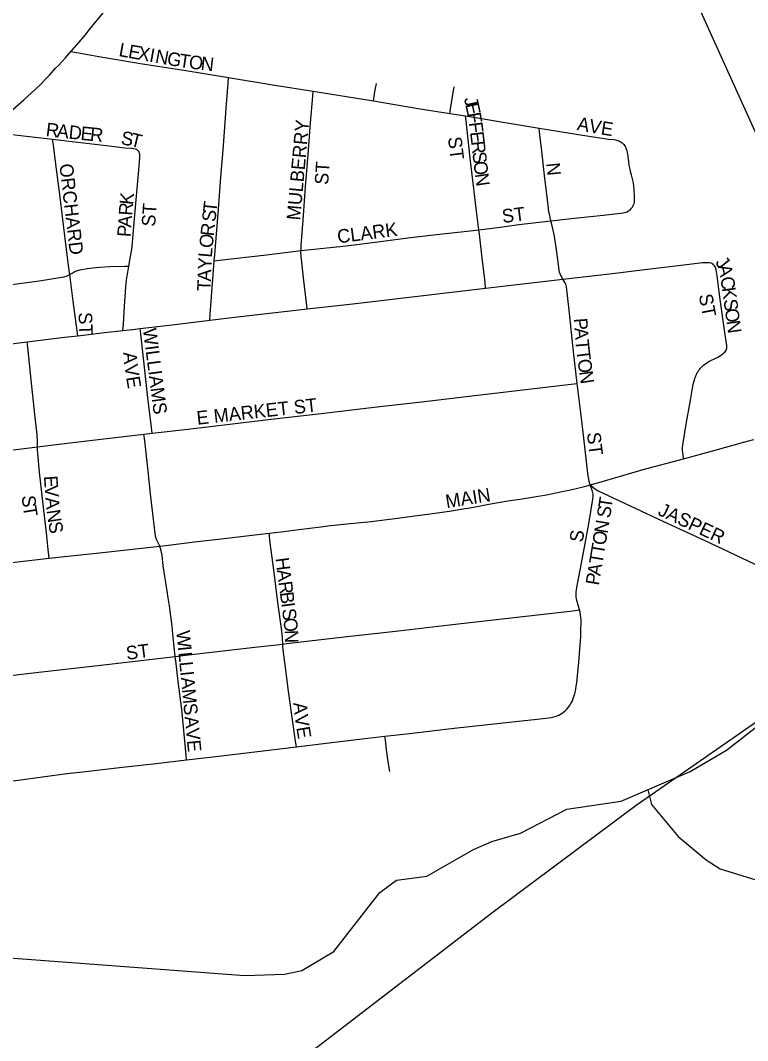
# Model space of a CAD drawing. Extents: x 1410790 to 1770854, y 448063 to 770588.
# Drawn here: x 1569095 to 1571776, y 615453 to 619214 of the extents above; entities that cross this region are included whole.
import ezdxf

# ---------------------------------------------------------------- set-up
doc = ezdxf.new("R2010")
doc.units = 0
for name, color, linetype in [('GM_X_City_Street', 7, 'Continuous'), ('GM_X_City_Street_Text', 7, 'Continuous'), ('GM_X_Corporation', 7, 'Continuous'), ('GM_X_Minor_River', 7, 'Continuous'), ('GM_X_US_Route', 7, 'Continuous')]:
    doc.layers.add(name, color=color, linetype=linetype)

msp = doc.modelspace()

# ---------------------------------------------------------------- linework, layer by layer
at = {"layer": 'GM_X_City_Street'}
for points in [[(1569281.6, 619099.5), (1569303.1, 619095.6), (1569384.7, 619080.9), (1569545.6, 619053.9), (1569697.2, 619030.6), (1569862.7, 619002.6)], [(1569810, 618327.3), (1569811.7, 618349), (1569825.1, 618517.4), (1569834.7, 618635.5), (1569843.8, 618750.9), (1569853.8, 618890.2), (1569861.2, 618982.7), (1569862.7, 619002.6)], [(1569862.7, 619002.6), (1570033.6, 618974.5), (1570175.1, 618952.3)], [(1570129.9, 618364.9), (1570130.6, 618385.1), (1570138, 618477.6), (1570146.6, 618599.5), (1570156.6, 618718.9), (1570165.3, 618835.6), (1570173.6, 618934.2), (1570175.1, 618952.3)], [(1570175.1, 618952.3), (1570396.6, 618916.8)], [(1570396.6, 618916.8), (1570399.5, 618932.9), (1570403.8, 618957.6), (1570408.1, 618981.5)], [(1570678.6, 618870.7), (1570681.1, 618886.6), (1570688.5, 618933.4), (1570694.1, 618969.1)], [(1570396.6, 618916.8), (1570561.9, 618889.3), (1570678.6, 618870.7)], [(1570678.6, 618870.7), (1570736.3, 618861.6)], [(1570785.3, 618442.1), (1570776.9, 618510.3), (1570764.3, 618613.2), (1570753.5, 618705.7), (1570738.3, 618843.3), (1570736.3, 618861.6)], [(1570736.3, 618861.6), (1570919.5, 618831.4), (1571007.7, 618816.9)], [(1568991.5, 618819.6), (1569010.1, 618811.4), (1569031.8, 618801.9), (1569041.2, 618798.4), (1569050, 618795.8), (1569057.2, 618794.5), (1569065.2, 618793.2), (1569085.6, 618790.6), (1569214, 618775.7)], [(1571007.7, 618816.9), (1571039.2, 618811.8), (1571160.3, 618792.3), (1571263.6, 618776.2), (1571282.7, 618774), (1571289.5, 618772.9), (1571293.6, 618772.1), (1571297, 618771), (1571302.1, 618769.3), (1571305.6, 618767.5), (1571309.9, 618764.9), (1571313.6, 618762.1), (1571317.1, 618759.1), (1571319.7, 618756.2), (1571322.1, 618753), (1571324.9, 618748.4), (1571326.8, 618744.3), (1571328.8, 618740), (1571330.1, 618736.7), (1571331.4, 618732.8), (1571332.7, 618727.4), (1571334.9, 618712.4), (1571337, 618693.9), (1571338.8, 618679.6), (1571340.4, 618670.7), (1571343.4, 618658.4), (1571346.9, 618644), (1571350.6, 618629), (1571353.9, 618614.5), (1571355.6, 618602.4), (1571357, 618590.1), (1571358.2, 618565.9), (1571358.5, 618556.8), (1571358.3, 618548.1), (1571357.9, 618543.1), (1571357.2, 618538.8), (1571356, 618534.2)], [(1571051.4, 618475.1), (1571046.6, 618494), (1571044, 618506.2), (1571041.8, 618520.5), (1571038.2, 618552.7), (1571028, 618642), (1571017.7, 618731.9), (1571010.7, 618791.6), (1571007.7, 618816.9)], [(1569277.3, 618276.6), (1569274.3, 618299.7), (1569258.7, 618419.9), (1569241.3, 618561.9), (1569224, 618692.9), (1569216.6, 618754.1), (1569214, 618775.7)], [(1569214, 618775.7), (1569265.2, 618769.3), (1569431.9, 618749.4), (1569480.4, 618744.2), (1569507.5, 618742), (1569513.7, 618741.1), (1569518.2, 618740.3), (1569521.7, 618739.2), (1569524.3, 618737.6), (1569527, 618735.5), (1569529.3, 618733.1), (1569531.3, 618730.3)], [(1569494.9, 618307.6), (1569501.3, 618343.5), (1569505.6, 618370.5), (1569508.6, 618393.9), (1569515.1, 618469), (1569521.2, 618538.9), (1569531.6, 618661.8), (1569535.6, 618708.8), (1569535.6, 618715.7), (1569535.1, 618720.5), (1569534.4, 618723.8), (1569533, 618727.2), (1569531.3, 618730.3)], [(1571051.4, 618475.1), (1571149.4, 618485.8), (1571244.9, 618495.2), (1571317.4, 618504.3), (1571322.5, 618505.2), (1571327.3, 618506.4), (1571332.2, 618508.2), (1571337.3, 618511), (1571341, 618513.6), (1571344.9, 618517.1), (1571348.3, 618521.2), (1571351.6, 618525.6), (1571354.2, 618529.7), (1571356, 618534.2)], [(1570785.3, 618442.1), (1570864.3, 618452), (1570933.3, 618461.1), (1571051.4, 618475.1)], [(1571095.7, 618260.3), (1571089.4, 618271.3), (1571085.6, 618279.2), (1571083.4, 618285), (1571081.9, 618291.8), (1571078.7, 618314.3), (1571071.8, 618368.2), (1571064, 618418.5), (1571059.7, 618440.6), (1571054.9, 618461), (1571051.4, 618475.1)], [(1570129.9, 618364.9), (1570296.1, 618383), (1570403.8, 618396), (1570523.6, 618411.6), (1570640.8, 618425.5), (1570742.8, 618436.8), (1570785.3, 618442.1)], [(1570810.5, 618226.6), (1570808.2, 618246.9), (1570796.5, 618347.6), (1570787.3, 618425.3), (1570785.3, 618442.1)], [(1569810, 618327.3), (1569829.1, 618329.6), (1570002.3, 618350), (1570129.9, 618364.9)], [(1570152.8, 618150.2), (1570150.1, 618172.5), (1570138.8, 618264.4), (1570132.3, 618322.2), (1570130.6, 618343.4), (1570129.7, 618360.8), (1570129.9, 618364.9)], [(1569793.1, 618108.6), (1569794.8, 618130.3), (1569804.7, 618259.2), (1569810, 618327.3)], [(1571095.7, 618260.3), (1571267.3, 618279.9), (1571407.3, 618297.1), (1571550.6, 618313.7), (1571609.7, 618320.6), (1571616.9, 618321.2), (1571623.6, 618321.6), (1571629.9, 618321.6), (1571635.8, 618321), (1571641, 618319.7), (1571644.4, 618318.2), (1571648, 618315.8)], [(1571540.4, 617598), (1571538.7, 617612.8), (1571536.9, 617627.6), (1571536.6, 617633.8), (1571536.6, 617639.7), (1571537, 617646.9), (1571538.2, 617656.6), (1571551.6, 617733), (1571565.2, 617806.8), (1571575, 617865), (1571577.2, 617876.3), (1571579.3, 617885.4), (1571581.3, 617892.1), (1571582.8, 617896.7), (1571585.2, 617903), (1571587.6, 617908.6), (1571591, 617915.1), (1571593.9, 617919.7), (1571597.1, 617924.4), (1571600.2, 617928.3), (1571603, 617932), (1571606.2, 617935.9), (1571609.9, 617939.6), (1571613.9, 617943.2), (1571618.8, 617946.8), (1571624.3, 617950.5), (1571631.2, 617954.4), (1571666.2, 617972.8), (1571683.6, 617983.2), (1571688.1, 617986.5), (1571692.2, 617990.4), (1571695.2, 617994.1), (1571697.2, 617997.8), (1571698.5, 618001.5), (1571699.2, 618005.3), (1571699.5, 618010.8), (1571699.4, 618014.9), (1571692.3, 618063.6), (1571675.8, 618184.6), (1571664.1, 618271.5), (1571660.9, 618293.6), (1571659.8, 618298.4), (1571658.8, 618301.5), (1571656.8, 618305.1), (1571654.2, 618309.2), (1571651.2, 618312.9), (1571648, 618315.8)], [(1568976.9, 618227.8), (1569045.7, 618237.9), (1569164.2, 618254), (1569241, 618265.3), (1569254.9, 618267.9), (1569267, 618271.8), (1569277.3, 618276.6)], [(1569277.3, 618276.6), (1569286.1, 618281.7), (1569293.9, 618286.5), (1569301.7, 618290), (1569316.1, 618293.9), (1569341.5, 618299), (1569362.7, 618302.1), (1569386.4, 618304.3), (1569425, 618306.5), (1569480.1, 618307.4), (1569494.9, 618307.6)], [(1569306.7, 618051.1), (1569304.2, 618069.7), (1569289.9, 618179), (1569277.3, 618276.6)], [(1569473, 618070.5), (1569474.7, 618093.6), (1569479.5, 618158.7), (1569484.3, 618231.6), (1569486.5, 618255.5), (1569489.5, 618277.6), (1569494.9, 618307.6)], [(1570810.5, 618226.6), (1570989.4, 618247.6), (1571095.7, 618260.3)], [(1571148.4, 617875.7), (1571134.7, 617993.2), (1571118.2, 618145.1), (1571109, 618231), (1571107.7, 618236.6), (1571106, 618241.4), (1571103.4, 618246.8), (1571095.7, 618260.3)], [(1570152.8, 618150.2), (1570320.3, 618168.9), (1570632.8, 618205.7), (1570810.5, 618226.6)], [(1569793.1, 618108.6), (1569895.6, 618120.9), (1570121.5, 618146.7), (1570152.8, 618150.2)], [(1569536.8, 618077.9), (1569664.3, 618093.1), (1569793.1, 618108.6)], [(1569120.5, 618029), (1569258, 618045.4), (1569306.7, 618051.1)], [(1569306.7, 618051.1), (1569405.2, 618062.7), (1569473, 618070.5)], [(1569473, 618070.5), (1569508, 618074.5), (1569536.8, 618077.9)], [(1569581, 617691.7), (1569577.1, 617724.2), (1569566.5, 617811.5), (1569549.5, 617968.3), (1569539.1, 618058.1), (1569536.8, 618077.9)], [(1568707.9, 617980.5), (1568774.6, 617989), (1568999.3, 618014.5), (1569120.5, 618029)], [(1569158.5, 617641.7), (1569158.2, 617660.3), (1569156.9, 617685.6), (1569148.7, 617761), (1569135.2, 617889), (1569122.6, 618008.8), (1569120.5, 618029)], [(1569581, 617691.7), (1569712.2, 617707.4), (1569876.7, 617726.5), (1570019.9, 617743.4), (1570204.4, 617764.6), (1570420.9, 617789.8), (1570585, 617809.3), (1570759.1, 617829.8), (1571125.8, 617873.2), (1571148.4, 617875.7)], [(1571195.6, 617501.4), (1571192.8, 617513.6), (1571190.7, 617522.8), (1571189.1, 617533), (1571177.7, 617630.8), (1571164.7, 617737.1), (1571148.4, 617875.7)], [(1569158.5, 617641.7), (1569278, 617656.2), (1569550.7, 617688.3)], [(1569550.7, 617688.3), (1569581, 617691.7)], [(1569608.9, 617276.1), (1569601.4, 617289.9), (1569596.8, 617300.2), (1569593.4, 617311.9), (1569587.7, 617363.6), (1569575.1, 617469), (1569566, 617552.4), (1569553.4, 617664.3), (1569550.7, 617688.3)], [(1568757.8, 617594), (1568989.1, 617621), (1569158.5, 617641.7)], [(1569201.4, 617230.7), (1569197.7, 617263.1), (1569190.8, 617325.2), (1569182.1, 617408.5), (1569166.1, 617548.3), (1569159.5, 617617.3), (1569158.7, 617631.6), (1569158.5, 617641.7)], [(1571540.4, 617598), (1571656.4, 617630), (1571765.6, 617660.1), (1571799.1, 617669)], [(1571195.6, 617501.4), (1571235.9, 617512.3), (1571391.1, 617557.6), (1571539.5, 617597.7), (1571540.4, 617598)], [(1570744.9, 617416.1), (1570779.2, 617422), (1570822.7, 617430.4), (1570891.9, 617442.6), (1570945.6, 617450.5), (1570989.7, 617457.8), (1571034.6, 617464.9), (1571069.7, 617471.6), (1571134.4, 617485.5), (1571184.6, 617498.4), (1571195.6, 617501.4)], [(1571156.8, 617040.5), (1571147.3, 617075.5), (1571145.7, 617082.2), (1571144.3, 617087.9), (1571143.7, 617093.7), (1571143.7, 617098.3), (1571144.2, 617105.8), (1571145.3, 617114.1), (1571146.8, 617123), (1571153, 617155.6), (1571163.6, 617212.6), (1571191, 617358.1), (1571205.8, 617448.4), (1571206.7, 617457.7), (1571206.7, 617466.9), (1571204.9, 617477.1), (1571195.6, 617501.4)], [(1571195.6, 617501.4), (1571211.3, 617488.6), (1571228, 617478.4), (1571243.6, 617470.3), (1571464.1, 617367.9), (1571634.3, 617288.9), (1571872.5, 617176.5), (1572085.2, 617076.2), (1572205, 617019.4), (1572305.6, 616972.5)], [(1570012.2, 617323.7), (1570066.8, 617330.1), (1570122.2, 617337.1), (1570203.2, 617346.7), (1570229.1, 617349.9), (1570286.4, 617356.2), (1570388.4, 617366.2), (1570485.4, 617379), (1570540.1, 617386.3), (1570624.8, 617396.9), (1570684.5, 617405.3), (1570734.1, 617414.2), (1570744.9, 617416.1)], [(1569608.9, 617276.1), (1569641.8, 617279.8), (1569736.6, 617291.5), (1569847, 617304.3), (1569938.5, 617314.9), (1570012.2, 617323.7)], [(1570062.6, 616914.8), (1570061.3, 616937.7), (1570059.1, 616962.9), (1570044, 617068.2), (1570029, 617188.2), (1570016.5, 617288.4), (1570012.2, 617323.7)], [(1569201.4, 617230.7), (1569281.6, 617239.6), (1569387, 617250.8), (1569508.6, 617264.2), (1569608.9, 617276.1)], [(1569666.1, 616868.8), (1569663.4, 616892.1), (1569657.3, 616951.6), (1569654.7, 616980.2), (1569649.9, 617017.1), (1569644.9, 617055), (1569640.4, 617084.8), (1569636.2, 617110.2), (1569632.1, 617134.3), (1569627.5, 617164.1), (1569622.1, 617203.3), (1569618.2, 617242.8), (1569614.6, 617258), (1569608.9, 617276.1)], [(1568798.7, 617185.1), (1568888.3, 617194.8), (1569064.1, 617215.8), (1569148.7, 617224.9), (1569201.4, 617230.7)], [(1570062.6, 616914.8), (1570075.9, 616916.3), (1570299.8, 616942.2), (1570489.4, 616964), (1570676.8, 616985.2), (1570936, 617014.8), (1571121.8, 617036.5), (1571156.8, 617040.5)], [(1571125.1, 616695.5), (1571129, 616702.6), (1571132.3, 616710.1), (1571135, 616717.4), (1571137.2, 616724.6), (1571139, 616731.5), (1571141.5, 616741.3), (1571143.1, 616749.3), (1571144.8, 616759.5), (1571146.6, 616771.9), (1571148.1, 616785.3), (1571153.7, 616847.5), (1571161.2, 616942.3), (1571162.1, 616968.2), (1571162.6, 616992.8), (1571162.4, 617003.7), (1571161.8, 617012.1), (1571160.4, 617022.7), (1571158.7, 617032.5), (1571156.8, 617040.5)], [(1569666.1, 616868.8), (1569714.9, 616874.5), (1569959.1, 616902.9), (1570062.6, 616914.8)], [(1570112.9, 616536.1), (1570109.8, 616556.8), (1570096.9, 616643.9), (1570083.8, 616740.7), (1570072.2, 616827.9), (1570064.3, 616893.5), (1570063, 616909.1), (1570062.6, 616914.8)], [(1568840.6, 616773.4), (1569130.9, 616807.3), (1569412.5, 616839.8), (1569666.1, 616868.8)], [(1569707.9, 616488), (1569706.3, 616505), (1569700.3, 616570.5), (1569689.8, 616672.9), (1569677.2, 616777.1), (1569669, 616843.1), (1569666.1, 616868.8)], [(1570438.9, 616575.2), (1570530.1, 616585.3), (1570694, 616604.1), (1570875, 616624.9), (1570943.1, 616631.9), (1571000.4, 616637.5), (1571042.2, 616642.5), (1571052.6, 616644.2), (1571062.1, 616646.4), (1571071, 616649.2), (1571079.9, 616652.9), (1571086.7, 616656.4), (1571092.5, 616659.9), (1571098.6, 616664.4), (1571104.7, 616669.6), (1571109.7, 616674.8), (1571114.4, 616680.5), (1571119.2, 616686.8), (1571125.1, 616695.5)], [(1570112.9, 616536.1), (1570212.6, 616548.1), (1570355, 616565.9), (1570438.9, 616575.2)], [(1570456.8, 616445), (1570451.6, 616481.1), (1570445.1, 616525.3), (1570440.8, 616559.9), (1570438.9, 616575.2)], [(1569707.9, 616488), (1569815.5, 616500.8), (1570112.9, 616536.1)], [(1568829, 616379.8), (1568961.8, 616396.6), (1569087.2, 616413.1), (1569266.5, 616437), (1569325.5, 616443.9), (1569460.1, 616459.1), (1569595.9, 616474.8), (1569707.9, 616488)]]:
    msp.add_lwpolyline(points, dxfattribs=at)
at = {"layer": 'GM_X_Corporation'}
for points in [[(1572412.6, 622386.4), (1572152.4, 622189.1), (1571858.4, 621957), (1571719.7, 621841.9), (1571482.2, 621646.1), (1571168.7, 621758.5), (1570504.1, 621654), (1570783.7, 621056.5), (1572191.7, 617947.8), (1572312.6, 618006), (1572082, 618485.6), (1572228.1, 618552.8), (1572113.3, 618802.2), (1573885.9, 619304.6), (1573988.1, 620412.8), (1576096.7, 619885.5)], [(1574476.4, 618403.6), (1573715, 618190.7), (1573772, 617951.6), (1573116, 617512.4), (1572994.2, 617993.1), (1572841.3, 617951), (1572527.6, 617866.6), (1572257.6, 617792.3), (1572552.6, 617136.6), (1572305.7, 616972.5), (1572033.4, 616783.2), (1571365.9, 616319.4), (1570833.6, 615923), (1569863.5, 615177.6)]]:
    msp.add_lwpolyline(points, dxfattribs=at)
at = {"layer": 'GM_X_Minor_River'}
for points in [[(1568987.2, 615763.3), (1569922.2, 615692.9), (1570068.6, 615698.4), (1570133, 615711.4), (1570250.5, 615781.6), (1570420.6, 615999.4), (1570481.5, 616044.5), (1570594, 616058.6), (1570766.1, 616158), (1570832.8, 616186.9), (1570939.6, 616217.2), (1571109.5, 616306.6), (1571310.5, 616335.2), (1571565, 616445.2), (1571698.6, 616523.2), (1571826.6, 616623.3)], [(1571408.9, 616377.8), (1571422.5, 616323.2), (1571520.7, 616205.2), (1571623.5, 616119.1), (1571675.1, 616086.1), (1571806.7, 616045.7), (1571995.5, 616066.6), (1572113.4, 616046.5), (1572177.1, 616019.3), (1572452.8, 615841.9), (1572640.6, 615806.6), (1572703.7, 615861.7), (1572911.3, 615926.4), (1573065.4, 616026), (1573291.1, 616094.4), (1573579.3, 616065.4), (1573690.2, 616107.6), (1573817.9, 616189.7), (1573923, 616234), (1573979.6, 616261.2), (1574246.9, 616417.1), (1574493.1, 616513.2)]]:
    msp.add_lwpolyline(points, dxfattribs=at)
at = {"layer": 'GM_X_US_Route'}
msp.add_lwpolyline([(1569055.9, 618875.7), (1569107.5, 618920.3), (1569149.4, 618958.7), (1569168.8, 618977.8), (1569190.6, 618999.1), (1569202.6, 619012.2), (1569224.9, 619037.1), (1569236, 619047.8), (1569248.3, 619060.8), (1569261.8, 619075.6), (1569281.6, 619099.5), (1569284.2, 619102.6), (1569312, 619133.1), (1569333.6, 619159.3), (1569350.2, 619179.9), (1569400.3, 619240.9)], dxfattribs=at)

# ---------------------------------------------------------------- texts
at = {"layer": 'GM_X_City_Street_Text'}
for s, rotation, p in [('L', 349.7245, (1569455.5, 619082.4)), ('E', 349.6976, (1569490.1, 619076.2)), ('X', 349.7163, (1569524.8, 619069.9)), ('I', 349.7279, (1569568, 619062)), ('N', 349.7147, (1569589.7, 619058.1)), ('G', 349.7163, (1569633, 619050.2)), ('T', 351.3992, (1569677.8, 619042.1)), ('O', 353.2876, (1569714.4, 619036.6)), ('N', 353.412, (1569758.2, 619031.4)), ('J', 282.4245, (1570730.2, 618925.7)), ('E', 282.4192, (1570734.9, 618904.2)), ('MULBERRY', 84.8048, (1570126.4, 618475.2)), ('F', 280.2707, (1570742.4, 618870.3)), ('A', 349.6033, (1571145.1, 618809.6)), ('V', 349.6367, (1571188.4, 618801.7)), ('E', 351.0502, (1571233, 618793.5)), ('R', 352.6702, (1569186.9, 618787.7)), ('A', 354.0561, (1569227.5, 618782.5)), ('D', 354.2823, (1569271.5, 618777.9)), ('E', 354.2813, (1569315.3, 618773.5)), ('R', 354.2846, (1569350.3, 618770)), ('S', 350.641, (1569463.6, 618756.9)), ('F', 277.1216, (1570748.5, 618836.4)), ('E', 276.5726, (1570752.9, 618801.6)), ('T', 346.686, (1569497.5, 618751.4)), ('ST', 277.1217, (1570671.4, 618782.1)), ('R', 276.5708, (1570756.9, 618766.6)), ('S', 276.5844, (1570761.4, 618727.2)), ('ST', 86.4254, (1570229.9, 618606.4)), ('O', 276.5719, (1570765.5, 618692.3)), ('ORCHARD', 276.7093, (1569238.7, 618682.7)), ('N', 275.7084, (1571033.9, 618686.9)), ('N', 278.1799, (1570770.7, 618647)), ('K', 83.9567, (1569510, 618531.9)), ('R', 85.9161, (1569507.3, 618492.8)), ('ST', 86.4254, (1569591.9, 618452.4)), ('T', 83.7865, (1569817.8, 618504)), ('S', 83.7865, (1569814, 618469)), ('ST', 7.1217, (1570873.8, 618466.5)), ('A', 85.9282, (1569504.1, 618448.9)), ('R', 83.7939, (1569808.3, 618416.5)), ('CLARK', 7.2755, (1570266.6, 618391.7)), ('P', 85.8988, (1569501.6, 618413.8)), ('O', 83.8915, (1569803.6, 618372.7)), ('L', 85.377, (1569800.8, 618338)), ('Y', 87.7697, (1569799.1, 618294.6)), ('J', 308.6189, (1571655, 618319.7)), ('A', 88.0562, (1569797.6, 618250.7)), ('A', 282.9389, (1571666.2, 618307.9)), ('T', 88.0326, (1569796.4, 618215.5)), ('C', 278.0408, (1571675.8, 618266.1)), ('ST', 280.6254, (1571596.1, 618201.1)), ('K', 277.8488, (1571681.4, 618226.9)), ('S', 277.8502, (1571687.4, 618183.3)), ('ST', 272.2693, (1569309.2, 618137)), ('O', 277.8488, (1571692.2, 618148.5)), ('P', 274.2939, (1571135.2, 618114.7)), ('N', 277.8395, (1571698.2, 618104.9)), ('WILLIAMS', 277.3283, (1569546.7, 618075.5)), ('A', 274.2881, (1571137.8, 618079.6)), ('T', 274.8192, (1571141.1, 618035.2)), ('A', 274.5295, (1569474, 617989.7)), ('T', 277.2607, (1571144.3, 617997.8)), ('V', 278.8112, (1569478, 617941.8)), ('O', 278.056, (1571148.9, 617962.1)), ('E', 279.4055, (1569484.8, 617897.8)), ('N', 278.1356, (1571155, 617918.5)), ('E MARKET ST', 6.3407, (1569747.7, 617722.9)), ('ST', 277.1217, (1571183.5, 617692.7)), ('E', 274.1557, (1569181.6, 617533.8)), ('V', 274.1339, (1569184.1, 617498.7)), ('MAIN', 9.274, (1570666.7, 617414.9)), ('S', 274.623, (1569100.2, 617461.3)), ('A', 274.916, (1569187.3, 617454.1)), ('T', 81.8851, (1571274.9, 617412.4)), ('T', 279.3171, (1569103.6, 617421.8)), ('S', 80.7011, (1571269, 617376.6)), ('JASPER', 334.9823, (1571442.2, 617392.1)), ('N', 278.3078, (1569191.5, 617407)), ('S', 278.9793, (1569197.9, 617362.9)), ('N', 80.5377, (1571259.6, 617320)), ('S', 82.8783, (1571169.2, 617287.9)), ('O', 80.5473, (1571252.4, 617276.6)), ('T', 80.5332, (1571246.6, 617241.9)), ('H', 277.4314, (1570035.1, 617230.8)), ('T', 80.5332, (1571240.8, 617207.1)), ('A', 277.4379, (1570040.8, 617187.2)), ('A', 80.5473, (1571233.5, 617163.7)), ('P', 80.5332, (1571227.7, 617129)), ('R', 277.4499, (1570046.5, 617143.5)), ('B', 277.4293, (1570051.6, 617104.3)), ('I', 277.4442, (1570056.8, 617065)), ('S', 277.4232, (1570059.6, 617043.2)), ('O', 276.6154, (1570064.1, 617008.5)), ('W', 275.5567, (1569670, 616962.1)), ('N', 271.6397, (1570069.1, 616965.9)), ('ST', 7.1217, (1569487.8, 616856.1)), ('I', 275.5545, (1569675.5, 616905.1)), ('L', 275.5284, (1569677.6, 616883.2)), ('L', 275.57, (1569681, 616848.2)), ('I', 275.5584, (1569684.4, 616813.1)), ('A', 275.5625, (1569686.6, 616791.2)), ('M', 275.5542, (1569690.8, 616747.5)), ('A', 275.2538, (1570101.2, 616697.9)), ('S', 275.57, (1569695.9, 616694.9)), ('V', 278.3078, (1570105.5, 616651.2)), ('A', 275.5388, (1569700.6, 616646.7)), ('V', 275.5625, (1569704.9, 616602.9)), ('E', 279.4055, (1570112.1, 616606.6)), ('E', 275.5577, (1569709.1, 616559.1))]:
    msp.add_text(s, height=50, rotation=rotation, dxfattribs=at).set_placement(p)

doc.saveas('drawing.dxf')
